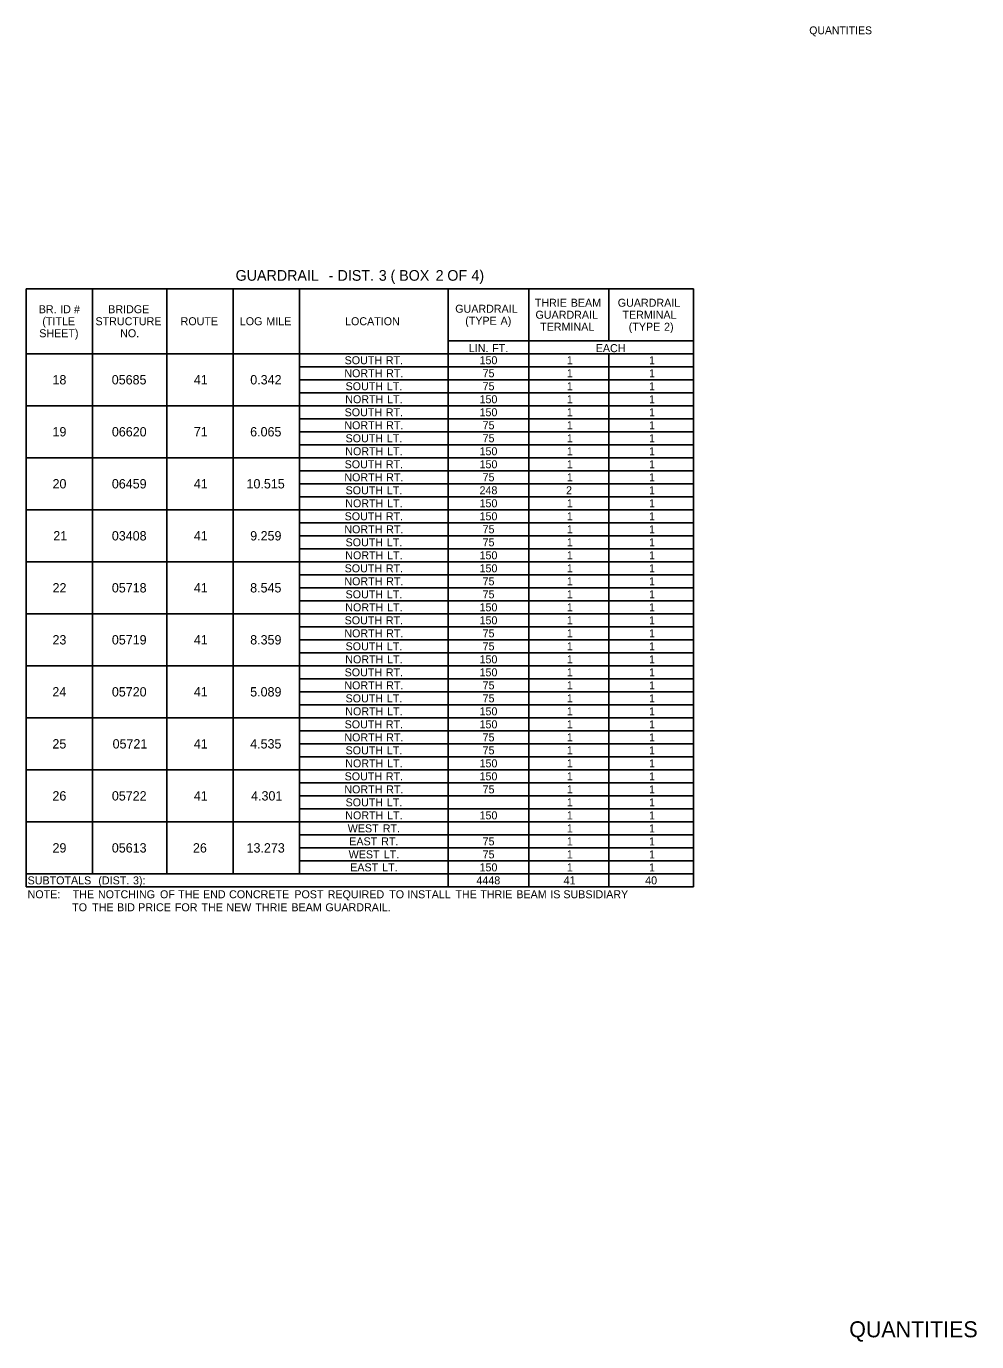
# Model space of a CAD drawing. Extents: x 544250 to 1930787, y -1948365 to 596640.
# Drawn here: x 548876 to 549589, y -1947044 to -1946058 of the extents above; entities that cross this region are included whole.
import ezdxf

# ---------------------------------------------------------------- set-up
doc = ezdxf.new("R2010")
doc.units = 0
for name, color, linetype in [('Default', 7, 'Continuous'), ('R_Border', 7, 'Continuous'), ('R_Border Prem', 7, 'Continuous')]:
    doc.layers.add(name, color=color, linetype=linetype)

msp = doc.modelspace()

# ---------------------------------------------------------------- linework, layer by layer
at = {"layer": 'Default'}
for p, q in [((548876.13, -1946254.72), (549376.3, -1946254.72)), ((548876.13, -1946703.22), (548876.13, -1946254.72)), ((548876.13, -1946703.22), (548876.13, -1946254.72)), ((548925.85, -1946693.47), (548925.85, -1946254.72)), ((548981.43, -1946693.47), (548981.43, -1946254.72)), ((549031.15, -1946693.47), (549031.15, -1946254.72)), ((549080.88, -1946693.47), (549080.88, -1946254.72)), ((549192.52, -1946703.22), (549192.52, -1946254.72)), ((549252.97, -1946703.22), (549252.97, -1946254.72)), ((549312.93, -1946293.72), (549312.93, -1946254.72)), ((549376.3, -1946703.22), (549376.3, -1946254.72)), ((549192.52, -1946293.72), (549376.3, -1946293.72)), ((549252.97, -1946303.47), (549252.97, -1946293.72)), ((549376.3, -1946303.47), (549376.3, -1946293.72)), ((548876.13, -1946303.47), (549376.3, -1946303.47)), ((549312.93, -1946703.22), (549312.93, -1946303.47)), ((549080.88, -1946313.22), (549376.3, -1946313.22)), ((549080.88, -1946322.97), (549376.3, -1946322.97)), ((549080.88, -1946332.72), (549376.3, -1946332.72)), ((548876.13, -1946342.47), (549376.3, -1946342.47)), ((549080.88, -1946352.22), (549376.3, -1946352.22)), ((549080.88, -1946361.97), (549376.3, -1946361.97)), ((549080.88, -1946371.72), (549376.3, -1946371.72)), ((548876.13, -1946381.47), (549376.3, -1946381.47)), ((549080.88, -1946391.22), (549376.3, -1946391.22)), ((549080.88, -1946400.97), (549376.3, -1946400.97)), ((549080.88, -1946410.72), (549376.3, -1946410.72)), ((548876.13, -1946420.47), (549376.3, -1946420.47)), ((549080.88, -1946430.22), (549376.3, -1946430.22)), ((549080.88, -1946439.97), (549376.3, -1946439.97)), ((549080.88, -1946449.72), (549376.3, -1946449.72)), ((548876.13, -1946459.47), (549376.3, -1946459.47)), ((549080.88, -1946469.22), (549376.3, -1946469.22)), ((549080.88, -1946478.97), (549376.3, -1946478.97)), ((549080.88, -1946488.72), (549376.3, -1946488.72)), ((548876.13, -1946498.47), (549376.3, -1946498.47)), ((549080.88, -1946508.22), (549376.3, -1946508.22)), ((549080.88, -1946517.97), (549376.3, -1946517.97)), ((549080.88, -1946527.72), (549376.3, -1946527.72)), ((548876.13, -1946537.47), (549376.3, -1946537.47)), ((549080.88, -1946547.22), (549376.3, -1946547.22)), ((549080.88, -1946556.97), (549376.3, -1946556.97)), ((549080.88, -1946566.72), (549376.3, -1946566.72)), ((548876.13, -1946576.47), (549376.3, -1946576.47)), ((549080.88, -1946586.22), (549376.3, -1946586.22)), ((549080.88, -1946595.97), (549376.3, -1946595.97)), ((549080.88, -1946605.72), (549376.3, -1946605.72)), ((548876.13, -1946615.47), (549376.3, -1946615.47)), ((549080.88, -1946625.22), (549376.3, -1946625.22)), ((549080.88, -1946634.97), (549376.3, -1946634.97)), ((549080.88, -1946644.72), (549376.3, -1946644.72)), ((548876.13, -1946654.47), (549376.3, -1946654.47)), ((549080.88, -1946664.22), (549376.3, -1946664.22)), ((549080.88, -1946673.97), (549376.3, -1946673.97)), ((549080.88, -1946683.72), (549376.3, -1946683.72)), ((548876.13, -1946693.47), (549376.3, -1946693.47)), ((549252.97, -1946703.22), (549252.97, -1946693.47)), ((549312.93, -1946703.22), (549312.93, -1946693.47)), ((549376.3, -1946703.22), (549376.3, -1946693.47)), ((548876.13, -1946703.22), (549376.3, -1946703.22))]:
    msp.add_line(p, q, dxfattribs=at)

# ---------------------------------------------------------------- texts
for s, height, p in [('GUARDRAIL', 8, (549033.05, -1946248.73)), (' DIST.', 8, (549106.53, -1946248.73)), (' 3', 8, (549137.43, -1946248.73)), (' (', 8, (549146.27, -1946248.73)), (' BOX', 8, (549152.74, -1946248.73)), (' 2', 8, (549180.05, -1946248.73)), (' OF', 8, (549188.81, -1946248.73)), (' 4)', 8, (549206.92, -1946248.73)), (' -', 8, (549099.79, -1946248.73)), ('THRIE', 6, (549257.37, -1946268.22)), (' BEAM', 6, (549282.11, -1946268.22)), ('GUARDRAIL', 6, (549319.59, -1946268.22)), ('BR.', 6, (548885.47, -1946273.1)), (' ID', 6, (548899.33, -1946273.1)), (' #', 6, (548909.62, -1946273.1)), ('BRIDGE', 6, (548937.55, -1946273.1)), ('GUARDRAIL', 6, (549197.72, -1946272.72)), ('GUARDRAIL', 6, (549257.92, -1946277.22)), ('TERMINAL', 6, (549323.09, -1946277.22)), ('(TITLE', 6, (548888.16, -1946282.1)), ('STRUCTURE', 6, (548928, -1946282.1)), ('ROUTE', 6, (548991.83, -1946282.1)), ('LOG', 6, (549036.22, -1946282.1)), (' MILE', 6, (549053.88, -1946282.1)), ('LOCATION', 6, (549115.14, -1946282.1)), ('(TYPE', 6, (549205.23, -1946281.72)), (' A)', 6, (549229.51, -1946281.72)), ('TERMINAL', 6, (549261.42, -1946286.22)), ('(TYPE', 6, (549327.81, -1946286.22)), (' 2)', 6, (549352.08, -1946286.22)), ('SHEET)', 6, (548885.84, -1946291.1)), ('NO.', 6, (548946.48, -1946291.1)), ('LIN.', 6, (549207.95, -1946302.27)), (' FT.', 6, (549223.21, -1946302.27)), ('EACH', 6, (549303.08, -1946302.27)), ('SOUTH', 6, (549114.81, -1946311.35)), (' RT.', 6, (549143.48, -1946311.35)), ('150', 6, (549215.95, -1946311.35)), ('1', 6, (549281.39, -1946311.35)), ('1', 6, (549343.06, -1946311.35)), ('18', 7, (548895.77, -1946326.47)), ('05685', 7, (548940.2, -1946326.47)), ('41', 7, (549001.75, -1946326.47)), ('0.342', 7, (549044.04, -1946326.47)), ('NORTH', 6, (549114.58, -1946321.1)), (' RT.', 6, (549143.71, -1946321.1)), ('75', 6, (549218.25, -1946321.1)), ('1', 6, (549281.39, -1946321.1)), ('1', 6, (549343.06, -1946321.1)), ('SOUTH', 6, (549115.51, -1946330.85)), (' LT.', 6, (549144.18, -1946330.85)), ('75', 6, (549218.25, -1946330.85)), ('1', 6, (549281.39, -1946330.85)), ('1', 6, (549343.06, -1946330.85)), ('NORTH', 6, (549115.28, -1946340.6)), (' LT.', 6, (549144.41, -1946340.6)), ('150', 6, (549215.95, -1946340.6)), ('1', 6, (549281.39, -1946340.6)), ('1', 6, (549343.06, -1946340.6)), ('SOUTH', 6, (549114.81, -1946350.35)), (' RT.', 6, (549143.48, -1946350.35)), ('150', 6, (549215.95, -1946350.35)), ('1', 6, (549281.39, -1946350.35)), ('1', 6, (549343.06, -1946350.35)), ('19', 7, (548895.78, -1946365.47)), ('06620', 7, (548940.29, -1946365.47)), ('71', 7, (549001.75, -1946365.47)), ('6.065', 7, (549043.98, -1946365.47)), ('NORTH', 6, (549114.58, -1946360.1)), (' RT.', 6, (549143.71, -1946360.1)), ('75', 6, (549218.25, -1946360.1)), ('1', 6, (549281.39, -1946360.1)), ('1', 6, (549343.06, -1946360.1)), ('SOUTH', 6, (549115.51, -1946369.85)), (' LT.', 6, (549144.18, -1946369.85)), ('75', 6, (549218.25, -1946369.85)), ('1', 6, (549281.39, -1946369.85)), ('1', 6, (549343.06, -1946369.85)), ('NORTH', 6, (549115.28, -1946379.6)), (' LT.', 6, (549144.41, -1946379.6)), ('150', 6, (549215.95, -1946379.6)), ('1', 6, (549281.39, -1946379.6)), ('1', 6, (549343.06, -1946379.6)), ('SOUTH', 6, (549114.81, -1946389.35)), (' RT.', 6, (549143.48, -1946389.35)), ('150', 6, (549215.95, -1946389.35)), ('1', 6, (549281.39, -1946389.35)), ('1', 6, (549343.06, -1946389.35)), ('20', 7, (548895.79, -1946404.47)), ('06459', 7, (548940.28, -1946404.47)), ('41', 7, (549001.75, -1946404.47)), ('10.515', 7, (549041.26, -1946404.47)), ('NORTH', 6, (549114.58, -1946399.1)), (' RT.', 6, (549143.71, -1946399.1)), ('75', 6, (549218.25, -1946399.1)), ('1', 6, (549281.39, -1946399.1)), ('1', 6, (549343.06, -1946399.1)), ('SOUTH', 6, (549115.51, -1946408.85)), ('NORTH', 6, (549115.28, -1946418.6)), (' LT.', 6, (549144.18, -1946408.85)), ('248', 6, (549215.94, -1946408.85)), ('150', 6, (549215.95, -1946418.6)), ('2', 6, (549280.84, -1946408.85)), ('1', 6, (549343.06, -1946408.85)), ('SOUTH', 6, (549114.81, -1946428.35)), (' RT.', 6, (549143.48, -1946428.35)), (' LT.', 6, (549144.41, -1946418.6)), ('150', 6, (549215.95, -1946428.35)), ('1', 6, (549281.39, -1946418.6)), ('1', 6, (549281.39, -1946428.35)), ('1', 6, (549343.06, -1946418.6)), ('1', 6, (549343.06, -1946428.35)), ('NORTH', 6, (549114.58, -1946438.1)), (' RT.', 6, (549143.71, -1946438.1)), ('75', 6, (549218.25, -1946438.1)), ('1', 6, (549281.39, -1946438.1)), ('1', 6, (549343.06, -1946438.1)), ('21', 7, (548896.35, -1946443.47)), ('03408', 7, (548940.27, -1946443.47)), ('41', 7, (549001.75, -1946443.47)), ('9.259', 7, (549044, -1946443.47)), ('SOUTH', 6, (549115.51, -1946447.85)), (' LT.', 6, (549144.18, -1946447.85)), ('75', 6, (549218.25, -1946447.85)), ('1', 6, (549281.39, -1946447.85)), ('1', 6, (549343.06, -1946447.85)), ('NORTH', 6, (549115.28, -1946457.6)), (' LT.', 6, (549144.41, -1946457.6)), ('150', 6, (549215.95, -1946457.6)), ('1', 6, (549281.39, -1946457.6)), ('1', 6, (549343.06, -1946457.6)), ('SOUTH', 6, (549114.81, -1946467.35)), (' RT.', 6, (549143.48, -1946467.35)), ('150', 6, (549215.95, -1946467.35)), ('1', 6, (549281.39, -1946467.35)), ('1', 6, (549343.06, -1946467.35)), ('NORTH', 6, (549114.58, -1946477.1)), (' RT.', 6, (549143.71, -1946477.1)), ('75', 6, (549218.25, -1946477.1)), ('1', 6, (549281.39, -1946477.1)), ('1', 6, (549343.06, -1946477.1)), ('22', 7, (548895.8, -1946482.47)), ('05718', 7, (548940.27, -1946482.47)), ('41', 7, (549001.75, -1946482.47)), ('8.545', 7, (549043.98, -1946482.47)), ('SOUTH', 6, (549115.51, -1946486.85)), (' LT.', 6, (549144.18, -1946486.85)), ('75', 6, (549218.25, -1946486.85)), ('1', 6, (549281.39, -1946486.85)), ('1', 6, (549343.06, -1946486.85)), ('NORTH', 6, (549115.28, -1946496.6)), (' LT.', 6, (549144.41, -1946496.6)), ('150', 6, (549215.95, -1946496.6)), ('1', 6, (549281.39, -1946496.6)), ('1', 6, (549343.06, -1946496.6)), ('SOUTH', 6, (549114.81, -1946506.35)), (' RT.', 6, (549143.48, -1946506.35)), ('150', 6, (549215.95, -1946506.35)), ('1', 6, (549281.39, -1946506.35)), ('1', 6, (549343.06, -1946506.35)), ('NORTH', 6, (549114.58, -1946516.1)), (' RT.', 6, (549143.71, -1946516.1)), ('75', 6, (549218.25, -1946516.1)), ('1', 6, (549281.39, -1946516.1)), ('1', 6, (549343.06, -1946516.1)), ('23', 7, (548895.76, -1946521.47)), ('05719', 7, (548940.28, -1946521.47)), ('41', 7, (549001.75, -1946521.47)), ('8.359', 7, (549044, -1946521.47)), ('SOUTH', 6, (549115.51, -1946525.85)), (' LT.', 6, (549144.18, -1946525.85)), ('75', 6, (549218.25, -1946525.85)), ('1', 6, (549281.39, -1946525.85)), ('1', 6, (549343.06, -1946525.85)), ('NORTH', 6, (549115.28, -1946535.6)), (' LT.', 6, (549144.41, -1946535.6)), ('150', 6, (549215.95, -1946535.6)), ('1', 6, (549281.39, -1946535.6)), ('1', 6, (549343.06, -1946535.6)), ('SOUTH', 6, (549114.81, -1946545.35)), (' RT.', 6, (549143.48, -1946545.35)), ('150', 6, (549215.95, -1946545.35)), ('1', 6, (549281.39, -1946545.35)), ('1', 6, (549343.06, -1946545.35)), ('NORTH', 6, (549114.58, -1946555.1)), (' RT.', 6, (549143.71, -1946555.1)), ('75', 6, (549218.25, -1946555.1)), ('1', 6, (549281.39, -1946555.1)), ('1', 6, (549343.06, -1946555.1)), ('24', 7, (548895.67, -1946560.47)), ('05720', 7, (548940.29, -1946560.47)), ('41', 7, (549001.75, -1946560.47)), ('5.089', 7, (549044, -1946560.47)), ('SOUTH', 6, (549115.51, -1946564.85)), (' LT.', 6, (549144.18, -1946564.85)), ('75', 6, (549218.25, -1946564.85)), ('1', 6, (549281.39, -1946564.85)), ('1', 6, (549343.06, -1946564.85)), ('NORTH', 6, (549115.28, -1946574.6)), (' LT.', 6, (549144.41, -1946574.6)), ('150', 6, (549215.95, -1946574.6)), ('1', 6, (549281.39, -1946574.6)), ('1', 6, (549343.06, -1946574.6)), ('SOUTH', 6, (549114.81, -1946584.35)), (' RT.', 6, (549143.48, -1946584.35)), ('150', 6, (549215.95, -1946584.35)), ('1', 6, (549281.39, -1946584.35)), ('1', 6, (549343.06, -1946584.35)), ('NORTH', 6, (549114.58, -1946594.1)), (' RT.', 6, (549143.71, -1946594.1)), ('75', 6, (549218.25, -1946594.1)), ('1', 6, (549281.39, -1946594.1)), ('1', 6, (549343.06, -1946594.1)), ('25', 7, (548895.7, -1946599.47)), ('05721', 7, (548940.84, -1946599.47)), ('41', 7, (549001.75, -1946599.47)), ('4.535', 7, (549043.98, -1946599.47)), ('SOUTH', 6, (549115.51, -1946603.85)), (' LT.', 6, (549144.18, -1946603.85)), ('75', 6, (549218.25, -1946603.85)), ('1', 6, (549281.39, -1946603.85)), ('1', 6, (549343.06, -1946603.85)), ('NORTH', 6, (549115.28, -1946613.6)), (' LT.', 6, (549144.41, -1946613.6)), ('150', 6, (549215.95, -1946613.6)), ('1', 6, (549281.39, -1946613.6)), ('1', 6, (549343.06, -1946613.6)), ('SOUTH', 6, (549114.81, -1946623.35)), (' RT.', 6, (549143.48, -1946623.35)), ('150', 6, (549215.95, -1946623.35)), ('1', 6, (549281.39, -1946623.35)), ('1', 6, (549343.06, -1946623.35)), ('NORTH', 6, (549114.58, -1946633.1)), (' RT.', 6, (549143.71, -1946633.1)), ('75', 6, (549218.25, -1946633.1)), ('1', 6, (549281.39, -1946633.1)), ('1', 6, (549343.06, -1946633.1)), ('26', 7, (548895.73, -1946638.47)), ('05722', 7, (548940.29, -1946638.47)), ('41', 7, (549001.75, -1946638.47)), ('4.301', 7, (549044.68, -1946638.47)), ('SOUTH', 6, (549115.51, -1946642.85)), (' LT.', 6, (549144.18, -1946642.85)), ('1', 6, (549281.39, -1946642.85)), ('1', 6, (549343.06, -1946642.85)), ('NORTH', 6, (549115.28, -1946652.6)), (' LT.', 6, (549144.41, -1946652.6)), ('150', 6, (549215.95, -1946652.6)), ('1', 6, (549281.39, -1946652.6)), ('1', 6, (549343.06, -1946652.6)), ('WEST', 6, (549117.12, -1946662.35)), (' RT.', 6, (549141.17, -1946662.35)), ('1', 6, (549281.39, -1946662.35)), ('1', 6, (549343.06, -1946662.35)), ('EAST', 6, (549118.28, -1946672.1)), (' RT.', 6, (549140.01, -1946672.1)), ('75', 6, (549218.25, -1946672.1)), ('1', 6, (549281.39, -1946672.1)), ('1', 6, (549343.06, -1946672.1)), ('29', 7, (548895.78, -1946677.47)), ('05613', 7, (548940.26, -1946677.47)), ('26', 7, (549001.08, -1946677.47)), ('13.273', 7, (549041.29, -1946677.47)), ('WEST', 6, (549117.82, -1946681.85)), (' LT.', 6, (549141.87, -1946681.85)), ('75', 6, (549218.25, -1946681.85)), ('1', 6, (549281.39, -1946681.85)), ('1', 6, (549343.06, -1946681.85)), ('EAST', 6, (549118.98, -1946691.6)), (' LT.', 6, (549140.71, -1946691.6)), ('150', 6, (549215.95, -1946691.6)), ('1', 6, (549281.39, -1946691.6)), ('1', 6, (549343.06, -1946691.6)), ('SUBTOTALS', 6, (548877.1, -1946701.35)), (' (DIST.', 6, (548927.93, -1946701.35)), (' 3):', 6, (548953.9, -1946701.35)), ('4448', 6, (549213.61, -1946701.35)), ('41', 6, (549278.97, -1946701.35)), ('40', 6, (549340.16, -1946701.35)), ('NOTE:', 6, (548877.1, -1946711.77)), ('    THE', 6, (548901.99, -1946711.77)), (' NOTCHING', 6, (548927.62, -1946711.77)), (' OF', 6, (548974.14, -1946711.77)), (' THE', 6, (548987.72, -1946711.77)), (' END', 6, (549006.37, -1946711.77)), (' CONCRETE', 6, (549025.96, -1946711.77)), (' POST', 6, (549074.88, -1946711.77)), (' REQUIRED', 6, (549099.87, -1946711.77)), (' TO', 6, (549146.01, -1946711.77)), (' INSTALL', 6, (549159.6, -1946711.77)), (' THE', 6, (549195.64, -1946711.77)), (' THRIE', 6, (549214.29, -1946711.77)), (' BEAM', 6, (549241.32, -1946711.77)), (' IS', 6, (549266.78, -1946711.77)), (' SUBSIDIARY', 6, (549276.59, -1946711.77)), ('               TO', 6, (548877.1, -1946721.52)), (' THE', 6, (548923.29, -1946721.52)), (' BID', 6, (548941.94, -1946721.52)), (' PRICE', 6, (548957.79, -1946721.52)), (' FOR', 6, (548985.3, -1946721.52)), (' THE', 6, (549005.21, -1946721.52)), (' NEW', 6, (549023.86, -1946721.52)), (' THRIE', 6, (549045.65, -1946721.52)), (' BEAM', 6, (549072.68, -1946721.52)), (' GUARDRAIL.', 6, (549098.14, -1946721.52))]:
    msp.add_text(s, height=height, dxfattribs=at).set_placement(p)
at = {"layer": 'R_Border'}
msp.add_text('QUANTITIES', height=12, rotation=360, dxfattribs=at).set_placement((549493.16, -1947040.95))
at = {"layer": 'R_Border Prem'}
msp.add_text('QUANTITIES', height=5.862, rotation=360, dxfattribs=at).set_placement((549463.18, -1946063.9))

doc.saveas('drawing.dxf')
